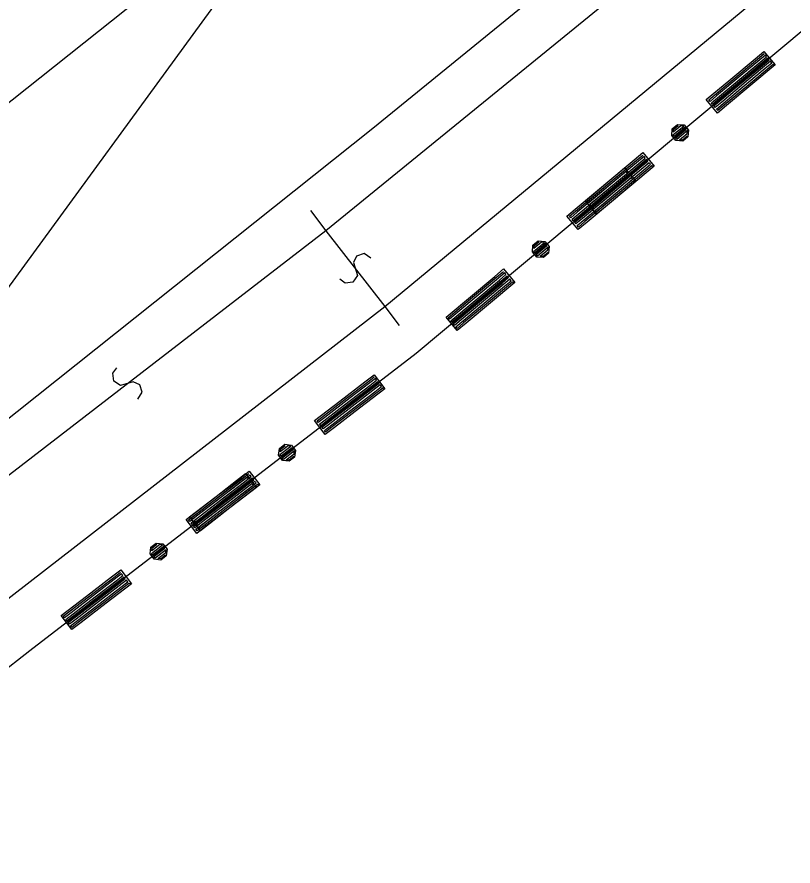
# Model space of a CAD drawing. Extents: x -266179 to -264727, y -1243225 to -1241702.
# Drawn here: x -265135.55 to -265104.54, y -1242798.36 to -1242764.43 of the extents above; entities that cross this region are included whole.
import ezdxf

# ---------------------------------------------------------------- set-up
doc = ezdxf.new("R2010")
doc.units = 0
for name, color, linetype in [('Vrstva 1', 7, 'Continuous'), ('Vrstva 19', 7, 'Continuous'), ('Vrstva 2', 7, 'Continuous'), ('Vrstva 21', 7, 'Continuous')]:
    doc.layers.add(name, color=color, linetype=linetype)

msp = doc.modelspace()

# ---------------------------------------------------------------- linework, layer by layer
at = {"layer": 'Vrstva 1'}
for p, q in [((-265122.91, -1242757.44), (-265142.11, -1242783.74)), ((-265108.62, -1242758.53), (-265121.33, -1242768.88)), ((-265145.28, -1242775.32), (-265127.8, -1242761.42)), ((-265104.06, -1242764.89), (-265119.6, -1242777.88)), ((-265121.33, -1242768.88), (-265140.33, -1242784.02)), ((-265119.6, -1242777.88), (-265135.03, -1242789.76)), ((-265135.03, -1242789.76), (-265146.07, -1242798.36))]:
    msp.add_line(p, q, dxfattribs=at)
at = {"layer": 'Vrstva 19'}
for p, q in [((-265104.06, -1242764.89), (-265119.6, -1242777.88)), ((-265119.6, -1242777.88), (-265135.03, -1242789.76)), ((-265135.03, -1242789.76), (-265146.07, -1242798.36))]:
    msp.add_line(p, q, dxfattribs=at)
for points in [[(-265105.255, -1242766.344), (-265106.23, -1242767.159), (-265107.204, -1242767.974), (-265107.557, -1242768.269), (-265108.006, -1242767.732), (-265107.032, -1242766.917), (-265106.057, -1242766.103), (-265105.704, -1242765.807), (-265105.255, -1242766.344), (-265105.339, -1242766.323), (-265106.313, -1242767.137), (-265107.287, -1242767.952), (-265107.548, -1242768.17), (-265107.599, -1242768.109), (-265106.625, -1242767.294), (-265105.651, -1242766.48), (-265105.39, -1242766.261), (-265105.441, -1242766.2), (-265106.416, -1242767.015), (-265107.39, -1242767.829), (-265107.651, -1242768.048), (-265107.702, -1242767.986), (-265106.728, -1242767.171), (-265105.753, -1242766.357), (-265105.493, -1242766.139), (-265105.544, -1242766.077), (-265106.518, -1242766.892), (-265107.492, -1242767.707), (-265107.753, -1242767.925), (-265107.805, -1242767.863), (-265106.83, -1242767.049), (-265105.856, -1242766.234), (-265105.595, -1242766.016), (-265105.647, -1242765.955), (-265106.621, -1242766.769), (-265107.595, -1242767.584), (-265107.856, -1242767.802), (-265107.907, -1242767.741), (-265106.933, -1242766.926), (-265105.959, -1242766.111), (-265105.698, -1242765.893)], [(-265108.742, -1242769.221), (-265108.949, -1242769.394), (-265109.217, -1242769.37), (-265109.39, -1242769.163), (-265109.366, -1242768.895), (-265109.159, -1242768.722), (-265108.891, -1242768.746), (-265108.718, -1242768.953), (-265108.742, -1242769.221), (-265108.775, -1242769.197), (-265108.96, -1242769.351), (-265109.072, -1242769.34), (-265108.765, -1242769.084), (-265108.755, -1242768.971), (-265109.185, -1242769.33), (-265109.236, -1242769.269), (-265108.807, -1242768.91), (-265108.858, -1242768.848), (-265109.288, -1242769.208), (-265109.339, -1242769.146), (-265108.909, -1242768.787), (-265109.022, -1242768.777), (-265109.329, -1242769.034), (-265109.319, -1242768.921), (-265109.135, -1242768.767)], [(-265110.088, -1242770.386), (-265111.063, -1242771.2), (-265112.037, -1242772.015), (-265112.39, -1242772.31), (-265112.839, -1242771.773), (-265111.865, -1242770.958), (-265110.89, -1242770.144), (-265110.537, -1242769.849), (-265110.088, -1242770.386), (-265110.187, -1242770.377), (-265111.161, -1242771.192), (-265112.136, -1242772.006), (-265112.396, -1242772.224), (-265112.448, -1242772.163), (-265111.473, -1242771.348), (-265110.499, -1242770.534), (-265110.238, -1242770.316), (-265110.29, -1242770.254), (-265111.264, -1242771.069), (-265112.238, -1242771.883), (-265112.499, -1242772.102), (-265112.55, -1242772.04), (-265111.576, -1242771.226), (-265110.602, -1242770.411), (-265110.341, -1242770.193), (-265110.392, -1242770.131), (-265111.367, -1242770.946), (-265112.341, -1242771.761), (-265112.602, -1242771.979), (-265112.653, -1242771.917), (-265111.679, -1242771.103), (-265110.704, -1242770.288), (-265110.444, -1242770.07), (-265110.495, -1242770.009), (-265111.469, -1242770.823), (-265112.443, -1242771.638), (-265112.704, -1242771.856), (-265112.756, -1242771.795), (-265111.781, -1242770.98), (-265110.807, -1242770.165), (-265110.546, -1242769.947)], [(-265110.821, -1242770.997), (-265111.795, -1242771.812), (-265112.77, -1242772.626), (-265113.123, -1242772.921), (-265113.572, -1242772.384), (-265112.597, -1242771.57), (-265111.623, -1242770.755), (-265111.27, -1242770.46), (-265110.821, -1242770.997), (-265110.904, -1242770.975), (-265111.879, -1242771.79), (-265112.853, -1242772.605), (-265113.114, -1242772.823), (-265113.165, -1242772.761), (-265112.191, -1242771.947), (-265111.217, -1242771.132), (-265110.956, -1242770.914), (-265111.007, -1242770.853), (-265111.981, -1242771.667), (-265112.956, -1242772.482), (-265113.216, -1242772.7), (-265113.268, -1242772.639), (-265112.293, -1242771.824), (-265111.319, -1242771.009), (-265111.058, -1242770.791), (-265111.11, -1242770.73), (-265112.084, -1242771.544), (-265113.058, -1242772.359), (-265113.319, -1242772.577), (-265113.37, -1242772.516), (-265112.396, -1242771.701), (-265111.422, -1242770.887), (-265111.161, -1242770.668), (-265111.212, -1242770.607), (-265112.187, -1242771.422), (-265113.161, -1242772.236), (-265113.422, -1242772.454), (-265113.473, -1242772.393), (-265112.499, -1242771.578), (-265111.524, -1242770.764), (-265111.264, -1242770.546)], [(-265114.308, -1242773.873), (-265114.515, -1242774.047), (-265114.783, -1242774.023), (-265114.956, -1242773.816), (-265114.932, -1242773.548), (-265114.725, -1242773.375), (-265114.457, -1242773.399), (-265114.284, -1242773.606), (-265114.308, -1242773.873), (-265114.341, -1242773.849), (-265114.525, -1242774.003), (-265114.638, -1242773.993), (-265114.331, -1242773.736), (-265114.321, -1242773.624), (-265114.751, -1242773.983), (-265114.802, -1242773.922), (-265114.372, -1242773.562), (-265114.424, -1242773.501), (-265114.853, -1242773.86), (-265114.905, -1242773.799), (-265114.475, -1242773.44), (-265114.588, -1242773.43), (-265114.895, -1242773.686), (-265114.885, -1242773.573), (-265114.7, -1242773.419)], [(-265115.654, -1242775.038), (-265116.628, -1242775.853), (-265117.603, -1242776.667), (-265117.956, -1242776.963), (-265118.405, -1242776.426), (-265117.43, -1242775.611), (-265116.456, -1242774.796), (-265116.103, -1242774.501), (-265115.654, -1242775.038), (-265115.753, -1242775.029), (-265116.727, -1242775.844), (-265117.701, -1242776.659), (-265117.962, -1242776.877), (-265118.013, -1242776.815), (-265117.039, -1242776.001), (-265116.065, -1242775.186), (-265115.804, -1242774.968), (-265115.855, -1242774.907), (-265116.83, -1242775.721), (-265117.804, -1242776.536), (-265118.065, -1242776.754), (-265118.116, -1242776.693), (-265117.142, -1242775.878), (-265116.168, -1242775.063), (-265115.907, -1242774.845), (-265115.958, -1242774.784), (-265116.932, -1242775.599), (-265117.907, -1242776.413), (-265118.167, -1242776.631), (-265118.219, -1242776.57), (-265117.244, -1242775.755), (-265116.27, -1242774.941), (-265116.009, -1242774.722), (-265116.061, -1242774.661), (-265117.035, -1242775.476), (-265118.009, -1242776.29), (-265118.27, -1242776.509), (-265118.321, -1242776.447), (-265117.347, -1242775.633), (-265116.373, -1242774.818), (-265116.112, -1242774.6)], [(-265120.853, -1242779.285), (-265121.859, -1242780.06), (-265122.865, -1242780.835), (-265123.23, -1242781.116), (-265123.657, -1242780.561), (-265122.651, -1242779.786), (-265121.645, -1242779.011), (-265121.28, -1242778.73), (-265120.853, -1242779.285), (-265120.935, -1242779.26), (-265121.941, -1242780.035), (-265122.948, -1242780.81), (-265123.217, -1242781.018), (-265123.266, -1242780.954), (-265122.26, -1242780.179), (-265121.254, -1242779.404), (-265120.984, -1242779.197), (-265121.033, -1242779.133), (-265122.039, -1242779.908), (-265123.045, -1242780.683), (-265123.315, -1242780.891), (-265123.363, -1242780.827), (-265122.357, -1242780.052), (-265121.351, -1242779.277), (-265121.082, -1242779.07), (-265121.131, -1242779.006), (-265122.137, -1242779.781), (-265123.143, -1242780.557), (-265123.412, -1242780.764), (-265123.461, -1242780.701), (-265122.455, -1242779.926), (-265121.449, -1242779.151), (-265121.179, -1242778.943), (-265121.228, -1242778.88), (-265122.234, -1242779.655), (-265123.24, -1242780.43), (-265123.51, -1242780.637), (-265123.559, -1242780.574), (-265122.553, -1242779.799), (-265121.546, -1242779.024), (-265121.277, -1242778.816)], [(-265124.452, -1242782.02), (-265124.666, -1242782.184), (-265124.932, -1242782.15), (-265125.097, -1242781.936), (-265125.063, -1242781.669), (-265124.849, -1242781.505), (-265124.582, -1242781.539), (-265124.417, -1242781.753), (-265124.452, -1242782.02), (-265124.484, -1242781.994), (-265124.675, -1242782.14), (-265124.787, -1242782.126), (-265124.47, -1242781.882), (-265124.455, -1242781.77), (-265124.899, -1242782.111), (-265124.948, -1242782.048), (-265124.504, -1242781.706), (-265124.553, -1242781.643), (-265124.997, -1242781.985), (-265125.045, -1242781.921), (-265124.602, -1242781.579), (-265124.714, -1242781.565), (-265125.031, -1242781.809), (-265125.016, -1242781.697), (-265124.826, -1242781.55)], [(-265125.844, -1242783.13), (-265126.85, -1242783.905), (-265127.856, -1242784.68), (-265128.22, -1242784.96), (-265128.648, -1242784.406), (-265127.642, -1242783.631), (-265126.635, -1242782.856), (-265126.271, -1242782.575), (-265125.844, -1242783.13), (-265125.942, -1242783.117), (-265126.948, -1242783.892), (-265127.954, -1242784.667), (-265128.224, -1242784.874), (-265128.272, -1242784.811), (-265127.266, -1242784.036), (-265126.26, -1242783.261), (-265125.991, -1242783.053), (-265126.04, -1242782.99), (-265127.046, -1242783.765), (-265128.052, -1242784.54), (-265128.321, -1242784.748), (-265128.37, -1242784.684), (-265127.364, -1242783.909), (-265126.358, -1242783.134), (-265126.088, -1242782.927), (-265126.137, -1242782.863), (-265127.143, -1242783.638), (-265128.149, -1242784.413), (-265128.419, -1242784.621), (-265128.468, -1242784.558), (-265127.462, -1242783.783), (-265126.455, -1242783.007), (-265126.186, -1242782.8), (-265126.235, -1242782.737), (-265127.241, -1242783.512), (-265128.247, -1242784.287), (-265128.516, -1242784.494), (-265128.565, -1242784.431), (-265127.559, -1242783.656), (-265126.553, -1242782.881), (-265126.284, -1242782.673)], [(-265125.982, -1242783.234), (-265126.988, -1242784.009), (-265127.995, -1242784.784), (-265128.359, -1242785.065), (-265128.786, -1242784.51), (-265127.78, -1242783.735), (-265126.774, -1242782.96), (-265126.41, -1242782.68), (-265125.982, -1242783.234), (-265126.065, -1242783.209), (-265127.071, -1242783.984), (-265128.077, -1242784.759), (-265128.346, -1242784.967), (-265128.395, -1242784.903), (-265127.389, -1242784.128), (-265126.383, -1242783.353), (-265126.114, -1242783.146), (-265126.162, -1242783.082), (-265127.168, -1242783.857), (-265128.175, -1242784.633), (-265128.444, -1242784.84), (-265128.493, -1242784.777), (-265127.487, -1242784.002), (-265126.481, -1242783.227), (-265126.211, -1242783.019), (-265126.26, -1242782.956), (-265127.266, -1242783.731), (-265128.272, -1242784.506), (-265128.542, -1242784.713), (-265128.59, -1242784.65), (-265127.584, -1242783.875), (-265126.578, -1242783.1), (-265126.309, -1242782.892), (-265126.358, -1242782.829), (-265127.364, -1242783.604), (-265128.37, -1242784.379), (-265128.639, -1242784.587), (-265128.688, -1242784.523), (-265127.682, -1242783.748), (-265126.676, -1242782.973), (-265126.406, -1242782.766)], [(-265129.581, -1242785.969), (-265129.795, -1242786.134), (-265130.062, -1242786.099), (-265130.227, -1242785.885), (-265130.192, -1242785.619), (-265129.978, -1242785.454), (-265129.712, -1242785.488), (-265129.547, -1242785.702), (-265129.581, -1242785.969), (-265129.614, -1242785.943), (-265129.804, -1242786.09), (-265129.916, -1242786.075), (-265129.599, -1242785.831), (-265129.585, -1242785.719), (-265130.028, -1242786.061), (-265130.077, -1242785.997), (-265129.633, -1242785.655), (-265129.682, -1242785.592), (-265130.126, -1242785.934), (-265130.175, -1242785.87), (-265129.731, -1242785.529), (-265129.843, -1242785.514), (-265130.16, -1242785.758), (-265130.146, -1242785.646), (-265129.955, -1242785.5)], [(-265130.973, -1242787.079), (-265131.979, -1242787.854), (-265132.985, -1242788.629), (-265133.35, -1242788.91), (-265133.777, -1242788.355), (-265132.771, -1242787.58), (-265131.765, -1242786.805), (-265131.4, -1242786.524), (-265130.973, -1242787.079), (-265131.071, -1242787.066), (-265132.077, -1242787.841), (-265133.084, -1242788.616), (-265133.353, -1242788.824), (-265133.402, -1242788.76), (-265132.396, -1242787.985), (-265131.39, -1242787.21), (-265131.12, -1242787.003), (-265131.169, -1242786.939), (-265132.175, -1242787.714), (-265133.181, -1242788.489), (-265133.451, -1242788.697), (-265133.499, -1242788.634), (-265132.493, -1242787.859), (-265131.487, -1242787.083), (-265131.218, -1242786.876), (-265131.267, -1242786.813), (-265132.273, -1242787.588), (-265133.279, -1242788.363), (-265133.548, -1242788.57), (-265133.597, -1242788.507), (-265132.591, -1242787.732), (-265131.585, -1242786.957), (-265131.315, -1242786.749), (-265131.364, -1242786.686), (-265132.37, -1242787.461), (-265133.376, -1242788.236), (-265133.646, -1242788.443), (-265133.695, -1242788.38), (-265132.689, -1242787.605), (-265131.682, -1242786.83), (-265131.413, -1242786.622)]]:
    msp.add_lwpolyline(points, dxfattribs=at)
at = {"layer": 'Vrstva 2'}
for p, q in [((-265107.7, -1242760.34), (-265123.2, -1242772.97)), ((-265120.85, -1242776), (-265105.32, -1242763.15)), ((-265123.82, -1242772.16), (-265123.2, -1242772.97)), ((-265123.2, -1242772.97), (-265139.07, -1242785.19)), ((-265123.2, -1242772.97), (-265120.85, -1242776)), ((-265136.65, -1242788.25), (-265120.85, -1242776)), ((-265120.85, -1242776), (-265120.27, -1242776.76))]:
    msp.add_line(p, q, dxfattribs=at)
for points in [[(-265121.402, -1242774.065), (-265121.679, -1242773.887), (-265121.983, -1242773.984), (-265122.095, -1242774.248), (-265121.946, -1242774.766), (-265122.122, -1242775.029), (-265122.434, -1242775.068), (-265122.648, -1242774.905)], [(-265130.717, -1242779.705), (-265130.538, -1242779.428), (-265130.634, -1242779.124), (-265130.898, -1242779.011), (-265131.416, -1242779.158), (-265131.678, -1242778.981), (-265131.716, -1242778.669), (-265131.553, -1242778.455)]]:
    msp.add_lwpolyline(points, dxfattribs=at)
at = {"layer": 'Vrstva 21'}
for p, q in [((-265104.06, -1242764.89), (-265119.6, -1242777.88)), ((-265119.6, -1242777.88), (-265135.03, -1242789.76)), ((-265135.03, -1242789.76), (-265146.07, -1242798.36))]:
    msp.add_line(p, q, dxfattribs=at)

doc.saveas('drawing.dxf')
